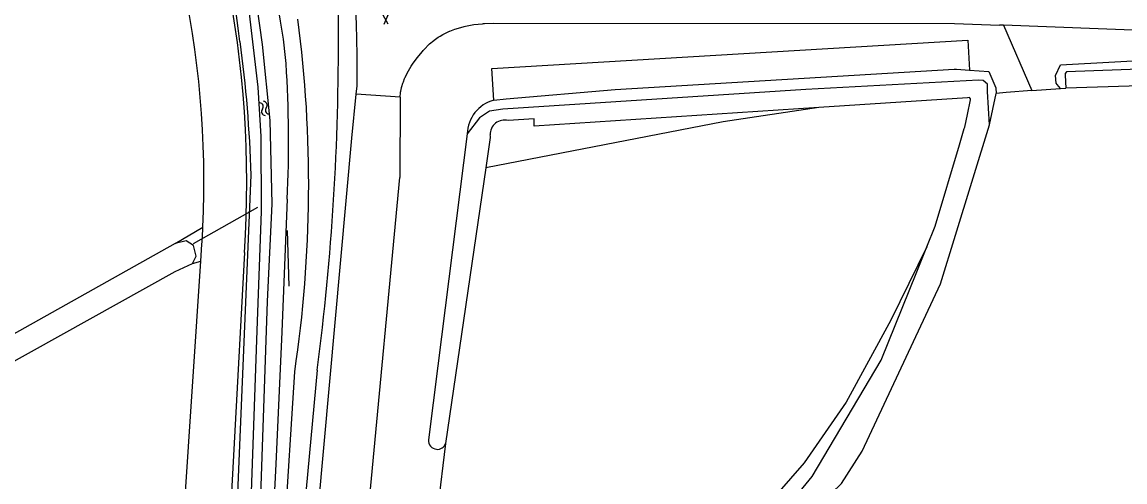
# Model space of a CAD drawing. Extents: x 135999 to 138000, y 396000 to 398501.
# Drawn here: x 137673.2 to 137793.8, y 396772.8 to 396823 of the extents above; entities that cross this region are included whole.
import ezdxf

# ---------------------------------------------------------------- set-up
doc = ezdxf.new("R2010")
doc.units = 0
for name, color, linetype in [('gg-knt-BGT kruinlijn', 7, 'Continuous'), ('gg-knt-bovenkant onderkant talud', 7, 'Continuous'), ('gg-knt-bronhoudergrens', 7, 'Continuous'), ('gg-knt-onverhard', 7, 'Continuous'), ('gg-knt-verharding', 7, 'Continuous'), ('gg-kntw-bovenkant insteek waterloop', 7, 'Continuous'), ('gg-kntw-waterlijn', 7, 'Continuous'), ('gg-kwrk-duiker nz buis', 7, 'Continuous'), ('gt-grn-weggrens', 7, 'Continuous'), ('gt-symb-gesloten verharding', 7, 'Continuous'), ('gt-symb-watersymbool', 7, 'Continuous'), ('gx-grn-maaiveld', 7, 'Continuous')]:
    doc.layers.add(name, color=color, linetype=linetype)

# ---------------------------------------------------------------- blocks, each defined once
blk = doc.blocks.new('gt0-GESVH1')
at = {"layer": 'gt-symb-gesloten verharding'}
for p, q in [((-0.99, -0.26), (0.01, 0.24)), ((0.01, -0.26), (-0.99, 0.24)), ((0.01, 0.24), (1.01, -0.26)), ((1.01, 0.24), (0.01, -0.26))]:
    blk.add_line(p, q, dxfattribs=at)
blk = doc.blocks.new('gt0-WA')
at = {"layer": 'gt-symb-watersymbool'}
for centre, start, end in [((-0.32, 0.02), 28.0725, 151.9275), ((0.43, 0.42), 208.0725, 331.9275), ((-0.32, -0.43), 28.0725, 151.9275), ((0.43, -0.03), 208.0725, 331.9275)]:
    blk.add_arc(centre, 0.425, start, end, dxfattribs=at)

msp = doc.modelspace()

# ---------------------------------------------------------------- linework, layer by layer
at = {"layer": 'gg-knt-BGT kruinlijn'}
msp.add_line((137705.51, 396785.02), (137699.8, 396724.3), dxfattribs=at)
for centre, radius, start, end in [((137619.41, 396822.85), 88.42, 359.6513, 13.9334), ((137428.12, 396821), 279.71, 352.6089, 0.269)]:
    msp.add_arc(centre, radius, start, end, dxfattribs=at)
at = {"layer": 'gg-knt-bovenkant onderkant talud'}
msp.add_lwpolyline([(137699.8, 396724.3), (137699.66, 396731.72), (137703.04, 396784.81)], dxfattribs=at)
msp.add_arc((137566.64, 396805.29), 137.93, 351.4627, 7.5297, dxfattribs=at)
at = {"layer": 'gg-knt-bronhoudergrens'}
for p, q in [((137689.98, 396798.83), (137693.01, 396800.64)), ((137691.85, 396796.66), (137692.78, 396796.9))]:
    msp.add_line(p, q, dxfattribs=at)
at = {"layer": 'gg-knt-onverhard'}
for p, q in [((137692.78, 396796.9), (137692.9, 396798.79)), ((137686.92, 396709.43), (137692.78, 396796.9))]:
    msp.add_line(p, q, dxfattribs=at)
msp.add_lwpolyline([(137697.54, 396797.88), (137693.03, 396714.53), (137694.69, 396712.72), (137697.96, 396712.94), (137700.61, 396714.54)], dxfattribs=at)
for centre, radius, start, end in [((137585.39, 396805.62), 112.41, 356.0512, 27.2842), ((137586.22, 396805.51), 106.89, 357.3889, 27.6981), ((137574.83, 396806.16), 118.3, 356.4278, 357.3257)]:
    msp.add_arc(centre, radius, start, end, dxfattribs=at)
at = {"layer": 'gg-knt-verharding'}
for p, q in [((137709.77, 396815.18), (137709.86, 396816.08)), ((137709.27, 396810.37), (137709.77, 396815.18)), ((137714.57, 396814.82), (137714.52, 396806.07)), ((137705.54, 396769.08), (137709.27, 396810.37)), ((137711.02, 396768.6), (137714.52, 396806.07))]:
    msp.add_line(p, q, dxfattribs=at)
msp.add_arc((137588.71, 396818.31), 121.17, 358.9459, 24.407, dxfattribs=at)
at = {"layer": 'gg-kntw-bovenkant insteek waterloop'}
msp.add_line((137689.98, 396798.83), (137558.17, 396725.22), dxfattribs=at)
for points in [[(137702.22, 396803.68), (137701.64, 396789.21), (137700.99, 396774.74), (137700.22, 396759.71), (137699.37, 396744.69), (137695.85, 396713.91), (137693.59, 396714.54), (137695.68, 396744.64), (137698.26, 396806.33)], [(137691.85, 396796.66), (137692.27, 396797.47), (137691.97, 396798.61), (137691.17, 396799.14), (137689.98, 396798.83)], [(137558.82, 396722.83), (137689.98, 396795.78), (137691.85, 396796.66)]]:
    msp.add_lwpolyline(points, dxfattribs=at)
for centre, radius, start, end in [((137550.45, 396803.28), 147.66, 6.8668, 14.0034), ((137627.82, 396811.17), 74.65, 5.642, 13.8701), ((137566.48, 396802.81), 131.83, 1.528, 7.8993), ((137571.13, 396810.08), 131.24, 357.2066, 3.6823)]:
    msp.add_arc(centre, radius, start, end, dxfattribs=at)
at = {"layer": 'gg-kntw-waterlijn'}
msp.add_lwpolyline([(137698.05, 396823.99), (137699.01, 396815.94), (137699.34, 396810.54), (137699.36, 396802.36), (137698.9, 396789.34), (137697.81, 396758.21), (137696.32, 396734.03), (137694.45, 396715.06), (137695.2, 396714.99), (137696.29, 396722.69), (137697.56, 396736.63), (137698.76, 396754.73), (137699.29, 396770.26), (137700.06, 396792.51), (137700.56, 396803.18), (137700.34, 396812.27), (137699.5, 396820.6), (137698.01, 396831.25)], dxfattribs=at)
at = {"layer": 'gg-kwrk-duiker nz buis'}
for p, q in [((137691.98, 396798.85), (137699, 396802.8)), ((137702.21, 396800.27), (137702.39, 396794.2))]:
    msp.add_line(p, q, dxfattribs=at)
at = {"layer": 'gt-grn-weggrens'}
msp.add_line((137714.57, 396814.82), (137709.77, 396815.18), dxfattribs=at)
at = {"layer": 'gx-grn-maaiveld'}
for p, q in [((137780.55, 396822.69), (137780.1, 396822.71)), ((137820.48, 396821.21), (137780.55, 396822.69)), ((137780.55, 396822.69), (137783.64, 396815.55)), ((137779.01, 396811.83), (137779.76, 396815.24)), ((137783.64, 396815.55), (137786.78, 396815.79)), ((137786.78, 396815.79), (137787.37, 396815.81)), ((137724.42, 396810.42), (137723.94, 396807.13)), ((137723.94, 396807.13), (137719.54, 396777)), ((137719.54, 396777), (137718.51, 396768.71))]:
    msp.add_line(p, q, dxfattribs=at)
for points in [[(137717.79, 396820.65), (137718.24, 396821.03), (137718.29, 396821.07), (137718.42, 396821.16), (137718.73, 396821.38), (137718.81, 396821.44), (137718.93, 396821.51), (137719.25, 396821.7), (137719.37, 396821.77), (137719.46, 396821.81), (137719.81, 396821.97), (137719.96, 396822.04), (137720, 396822.06), (137720.56, 396822.27)], [(137720.56, 396822.27), (137721.46, 396822.52), (137721.59, 396822.55), (137721.71, 396822.58), (137722.63, 396822.76), (137723.58, 396822.86), (137723.69, 396822.88), (137723.8, 396822.88), (137724.76, 396822.91)], [(137724.76, 396822.91), (137775.21, 396822.89), (137780.1, 396822.71)], [(137724.8, 396814.51), (137724.6, 396817.96), (137776.64, 396821.08), (137776.84, 396817.8)], [(137715.34, 396817.46), (137715.79, 396818.22), (137715.85, 396818.33), (137715.92, 396818.43), (137716.44, 396819.15), (137717, 396819.83), (137717.08, 396819.93), (137717.17, 396820.02), (137717.79, 396820.65)], [(137786.78, 396815.79), (137786.44, 396816.21), (137786.33, 396816.35), (137786.23, 396817.19), (137786.79, 396818.36), (137803.3, 396819.28), (137827.1, 396820.15), (137833.36, 396820.11), (137857.53, 396818.74), (137868.72, 396817.62), (137870.5, 396816.94), (137870.95, 396816.6), (137871.17, 396815.59), (137870.77, 396815.09)], [(137869.99, 396815.01), (137869.99, 396816.29), (137869.72, 396816.61), (137869.37, 396816.74), (137865.93, 396816.9), (137844.17, 396817.93), (137822.39, 396819.02), (137819.49, 396818.9), (137810.33, 396818.46), (137787.46, 396817.59), (137787.31, 396817.41), (137787.29, 396817.23), (137787.37, 396815.81)], [(137714.57, 396814.82), (137714.62, 396815.33), (137714.62, 396815.37), (137714.65, 396815.49), (137714.72, 396815.84), (137714.73, 396815.91), (137714.76, 396816.01), (137714.86, 396816.35), (137714.89, 396816.45), (137714.92, 396816.52), (137715.05, 396816.86), (137715.09, 396816.96), (137715.11, 396816.99), (137715.34, 396817.46)], [(137724.8, 396814.51), (137726.16, 396814.64), (137738.09, 396815.68), (137775.15, 396817.9), (137775.42, 396817.91), (137776.84, 396817.8)], [(137776.84, 396817.8), (137778.95, 396817.63), (137779.7, 396815.85), (137779.76, 396815.24)], [(137779.01, 396811.83), (137778.81, 396815.47), (137778.79, 396816.27), (137778.32, 396816.64), (137777.83, 396816.69), (137758.92, 396815.68), (137725.79, 396813.54), (137724.34, 396813.32), (137723.26, 396812.59), (137721.91, 396810.83)], [(137847.45, 396815.91), (137836.86, 396816.47), (137822.77, 396817.21), (137821.31, 396817.05), (137804.69, 396816.36), (137787.37, 396815.81)], [(137783.64, 396815.55), (137780.85, 396815.33), (137779.76, 396815.24)], [(137760.35, 396813.71), (137749.9, 396812.14), (137723.94, 396807.13)], [(137760.35, 396813.71), (137729.24, 396811.68), (137729.23, 396812.46), (137726.4, 396812.29)], [(137772.16, 396798.49), (137773.07, 396800.73), (137775.73, 396809.61), (137776.27, 396811.4), (137776.32, 396811.57), (137776.6, 396812.94), (137776.93, 396814.55), (137776.95, 396814.65), (137776.83, 396814.79), (137776.63, 396814.77), (137760.35, 396813.71)], [(137761.76, 396771.57), (137762.83, 396772.62), (137765.09, 396776.14), (137769.09, 396784.7), (137773.65, 396794.45), (137775.29, 396799.76), (137779.01, 396811.83)], [(137721.91, 396810.83), (137718.69, 396785.46), (137717.67, 396777.39)], [(137772.16, 396798.49), (137768.25, 396790.48), (137763.35, 396781.52), (137758.75, 396774.89), (137751.02, 396766.02), (137741.69, 396757.11), (137737.78, 396752.33), (137731.05, 396743.33), (137723.48, 396728.57)], [(137743.83, 396754.08), (137759.63, 396773.4), (137767.16, 396786.09), (137771.06, 396795.75), (137772.16, 396798.49)]]:
    msp.add_lwpolyline(points, dxfattribs=at)
for centre, radius, start, end in [((137725.88, 396810.68), 3.98, 105.7266, 177.8104), ((137726, 396810.73), 1.6, 75.6061, 180.9278), ((137725.88, 396810.72), 1.49, 180.4011, 191.5338), ((137718.63, 396777.31), 0.96, 175.0577, 264.6185), ((137718.63, 396777.31), 0.96, 264.5243, 341.2006)]:
    msp.add_arc(centre, radius, start, end, dxfattribs=at)

# ---------------------------------------------------------------- block references
at = {"layer": 'gt-symb-gesloten verharding', "rotation": 92.23563689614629}
msp.add_blockref('gt0-GESVH1', (137712.97, 396823.79), dxfattribs=at)
at = {"layer": 'gt-symb-watersymbool', "rotation": -67.41099611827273}
msp.add_blockref('gt0-WA', (137699.7, 396813.66), dxfattribs=at)

doc.saveas('drawing.dxf')
